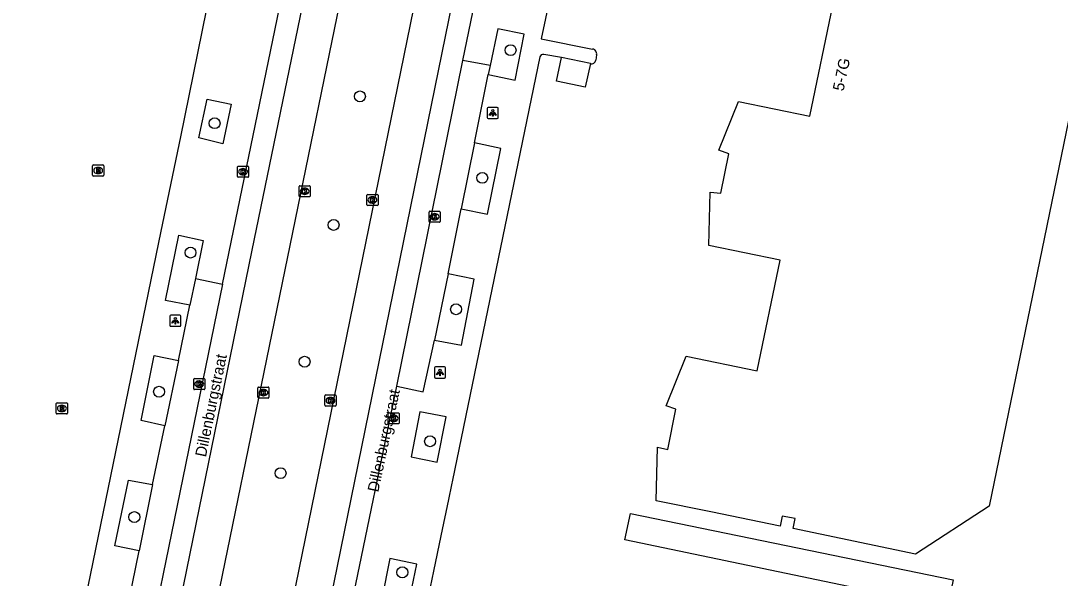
# Model space of a CAD drawing. Extents: x 157692 to 159670, y 381454 to 383289.
# Drawn here: x 158593.2 to 158686.5, y 382571.1 to 382621.2 of the extents above; entities that cross this region are included whole.
import ezdxf

# ---------------------------------------------------------------- set-up
doc = ezdxf.new("R2010")
doc.units = 0
for name, color, linetype in [('IMGEO_Boom', 7, 'Continuous'), ('IMGEO_Kolk', 7, 'Continuous'), ('IMGEO_Lage_trafo', 7, 'Continuous'), ('IMGEO_Lichtpunt', 7, 'Continuous'), ('IMGEO_Openbare_ruimte_label', 7, 'Continuous'), ('IMGEO_Pand', 7, 'Continuous'), ('IMGEO_Pand_nummerreeks', 7, 'Continuous'), ('IMGEO_Parkeervlak_open', 7, 'Continuous'), ('IMGEO_Rijbaan_lokaal_gesloten', 7, 'Continuous'), ('IMGEO_Rioolput', 7, 'Continuous'), ('IMGEO_Voetpad_open', 7, 'Continuous')]:
    doc.layers.add(name, color=color, linetype=linetype)

msp = doc.modelspace()

# ---------------------------------------------------------------- linework, layer by layer
at = {"layer": 'IMGEO_Boom'}
for centre in [(158637.178, 382618.539), (158623.641, 382614.386), (158610.585, 382611.98), (158634.634, 382607.072), (158621.279, 382602.845), (158608.426, 382600.358), (158632.279, 382595.272), (158618.674, 382590.561), (158605.594, 382587.866), (158629.938, 382583.414), (158616.515, 382580.553), (158603.377, 382576.608), (158627.451, 382571.647)]:
    msp.add_circle(centre, 0.489, dxfattribs=at)
at = {"layer": 'IMGEO_Kolk'}
for p, q in [((158612.638, 382607.199), (158612.638, 382608.051)), ((158612.713, 382608.125), (158613.565, 382608.125)), ((158613.126, 382607.905), (158613.151, 382607.905)), ((158613.639, 382608.051), (158613.639, 382607.199)), ((158613.565, 382607.125), (158612.713, 382607.125)), ((158613.149, 382607.345), (158613.124, 382607.345)), ((158618.176, 382605.442), (158618.176, 382606.294)), ((158618.251, 382606.368), (158619.103, 382606.368)), ((158618.664, 382606.148), (158618.689, 382606.148)), ((158619.177, 382606.294), (158619.177, 382605.442)), ((158619.103, 382605.368), (158618.251, 382605.368)), ((158618.687, 382605.588), (158618.662, 382605.588)), ((158624.264, 382604.659), (158624.264, 382605.511)), ((158624.339, 382605.585), (158625.191, 382605.585)), ((158624.752, 382605.365), (158624.777, 382605.365)), ((158625.265, 382605.511), (158625.265, 382604.659)), ((158625.191, 382604.585), (158624.339, 382604.585)), ((158624.775, 382604.805), (158624.75, 382604.805)), ((158629.849, 382603.154), (158629.849, 382604.006)), ((158629.924, 382604.08), (158630.776, 382604.08)), ((158630.85, 382604.006), (158630.85, 382603.154)), ((158630.776, 382603.08), (158629.924, 382603.08)), ((158630.36, 382603.3), (158630.335, 382603.3)), ((158630.337, 382603.86), (158630.362, 382603.86)), ((158608.783, 382589.057), (158609.635, 382589.057)), ((158608.708, 382588.131), (158608.708, 382588.983)), ((158609.219, 382588.277), (158609.194, 382588.277)), ((158609.196, 382588.837), (158609.221, 382588.837)), ((158609.709, 382588.983), (158609.709, 382588.131)), ((158614.465, 382587.364), (158614.465, 382588.216)), ((158614.54, 382588.29), (158615.392, 382588.29)), ((158615.466, 382588.216), (158615.466, 382587.364)), ((158609.635, 382588.057), (158608.783, 382588.057)), ((158615.392, 382587.29), (158614.54, 382587.29)), ((158614.976, 382587.51), (158614.951, 382587.51)), ((158614.953, 382588.07), (158614.978, 382588.07)), ((158620.497, 382586.647), (158620.497, 382587.499)), ((158620.572, 382587.573), (158621.424, 382587.573)), ((158620.985, 382587.353), (158621.01, 382587.353)), ((158621.498, 382587.499), (158621.498, 382586.647)), ((158621.424, 382586.573), (158620.572, 382586.573)), ((158621.008, 382586.793), (158620.983, 382586.793)), ((158626.171, 382585.051), (158626.171, 382585.903)), ((158626.246, 382585.977), (158627.098, 382585.977)), ((158626.659, 382585.757), (158626.684, 382585.757)), ((158627.172, 382585.903), (158627.172, 382585.051)), ((158627.098, 382584.977), (158626.246, 382584.977)), ((158626.682, 382585.197), (158626.657, 382585.197))]:
    msp.add_line(p, q, dxfattribs=at)
for points in [[(158612.638, 382607.199), (158612.638, 382608.051)], [(158612.713, 382608.125), (158613.565, 382608.125)], [(158612.959, 382607.825), (158613.082, 382607.825), (158613.082, 382607.674), (158613.212, 382607.825), (158613.376, 382607.825), (158613.23, 382607.674), (158613.383, 382607.425), (158613.231, 382607.425), (158613.146, 382607.589), (158613.082, 382607.522), (158613.082, 382607.425), (158612.959, 382607.425), (158612.959, 382607.825)], [(158613.639, 382608.051), (158613.639, 382607.199)], [(158613.565, 382607.125), (158612.713, 382607.125)], [(158618.176, 382605.442), (158618.176, 382606.294)], [(158618.251, 382606.368), (158619.103, 382606.368)], [(158618.497, 382606.068), (158618.62, 382606.068), (158618.62, 382605.917), (158618.75, 382606.068), (158618.914, 382606.068), (158618.768, 382605.917), (158618.921, 382605.668), (158618.769, 382605.668), (158618.684, 382605.832), (158618.62, 382605.765), (158618.62, 382605.668), (158618.497, 382605.668), (158618.497, 382606.068)], [(158619.177, 382606.294), (158619.177, 382605.442)], [(158619.103, 382605.368), (158618.251, 382605.368)], [(158624.264, 382604.659), (158624.264, 382605.511)], [(158624.339, 382605.585), (158625.191, 382605.585)], [(158624.585, 382605.285), (158624.708, 382605.285), (158624.708, 382605.134), (158624.838, 382605.285), (158625.002, 382605.285), (158624.856, 382605.134), (158625.009, 382604.885), (158624.857, 382604.885), (158624.772, 382605.049), (158624.708, 382604.982), (158624.708, 382604.885), (158624.585, 382604.885), (158624.585, 382605.285)], [(158625.265, 382605.511), (158625.265, 382604.659)], [(158625.191, 382604.585), (158624.339, 382604.585)], [(158629.849, 382603.154), (158629.849, 382604.006)], [(158629.924, 382604.08), (158630.776, 382604.08)], [(158630.85, 382604.006), (158630.85, 382603.154)], [(158630.776, 382603.08), (158629.924, 382603.08)], [(158630.17, 382603.78), (158630.293, 382603.78), (158630.293, 382603.629), (158630.423, 382603.78), (158630.587, 382603.78), (158630.441, 382603.629), (158630.594, 382603.38), (158630.442, 382603.38), (158630.357, 382603.544), (158630.293, 382603.477), (158630.293, 382603.38), (158630.17, 382603.38), (158630.17, 382603.78)], [(158608.783, 382589.057), (158609.635, 382589.057)], [(158608.708, 382588.131), (158608.708, 382588.983)], [(158609.029, 382588.757), (158609.152, 382588.757), (158609.152, 382588.606), (158609.282, 382588.757), (158609.446, 382588.757), (158609.3, 382588.606), (158609.453, 382588.357), (158609.301, 382588.357), (158609.216, 382588.521), (158609.152, 382588.454), (158609.152, 382588.357), (158609.029, 382588.357), (158609.029, 382588.757)], [(158609.709, 382588.983), (158609.709, 382588.131)], [(158614.465, 382587.364), (158614.465, 382588.216)], [(158614.54, 382588.29), (158615.392, 382588.29)], [(158615.466, 382588.216), (158615.466, 382587.364)], [(158609.635, 382588.057), (158608.783, 382588.057)], [(158615.392, 382587.29), (158614.54, 382587.29)], [(158614.786, 382587.99), (158614.909, 382587.99), (158614.909, 382587.839), (158615.039, 382587.99), (158615.203, 382587.99), (158615.057, 382587.839), (158615.21, 382587.59), (158615.058, 382587.59), (158614.973, 382587.754), (158614.909, 382587.687), (158614.909, 382587.59), (158614.786, 382587.59), (158614.786, 382587.99)], [(158620.497, 382586.647), (158620.497, 382587.499)], [(158620.572, 382587.573), (158621.424, 382587.573)], [(158620.818, 382587.273), (158620.941, 382587.273), (158620.941, 382587.122), (158621.071, 382587.273), (158621.235, 382587.273), (158621.089, 382587.122), (158621.242, 382586.873), (158621.09, 382586.873), (158621.005, 382587.037), (158620.941, 382586.97), (158620.941, 382586.873), (158620.818, 382586.873), (158620.818, 382587.273)], [(158621.498, 382587.499), (158621.498, 382586.647)], [(158621.424, 382586.573), (158620.572, 382586.573)], [(158626.171, 382585.051), (158626.171, 382585.903)], [(158626.246, 382585.977), (158627.098, 382585.977)], [(158626.492, 382585.677), (158626.615, 382585.677), (158626.615, 382585.526), (158626.745, 382585.677), (158626.909, 382585.677), (158626.763, 382585.526), (158626.916, 382585.277), (158626.764, 382585.277), (158626.679, 382585.441), (158626.615, 382585.374), (158626.615, 382585.277), (158626.492, 382585.277), (158626.492, 382585.677)], [(158627.172, 382585.903), (158627.172, 382585.051)], [(158627.098, 382584.977), (158626.246, 382584.977)]]:
    msp.add_lwpolyline(points, dxfattribs=at)
for centre, start, end in [((158612.715, 382608.049), 91.55205, 178.44795), ((158612.715, 382608.049), 91.55205, 178.44795), ((158613.563, 382608.049), 1.55205, 88.44795), ((158613.563, 382608.049), 1.55205, 88.44795), ((158612.715, 382607.201), 181.55205, 268.44795), ((158612.715, 382607.201), 181.55205, 268.44795), ((158613.563, 382607.201), 271.55205, 358.44795), ((158613.563, 382607.201), 271.55205, 358.44795), ((158618.253, 382606.292), 91.55205, 178.44795), ((158618.253, 382606.292), 91.55205, 178.44795), ((158619.101, 382606.292), 1.55205, 88.44795), ((158619.101, 382606.292), 1.55205, 88.44795), ((158618.253, 382605.444), 181.55205, 268.44795), ((158618.253, 382605.444), 181.55205, 268.44795), ((158619.101, 382605.444), 271.55205, 358.44795), ((158619.101, 382605.444), 271.55205, 358.44795), ((158624.341, 382605.509), 91.55205, 178.44795), ((158624.341, 382605.509), 91.55205, 178.44795), ((158625.189, 382605.509), 1.55205, 88.44795), ((158625.189, 382605.509), 1.55205, 88.44795), ((158624.341, 382604.661), 181.55205, 268.44795), ((158624.341, 382604.661), 181.55205, 268.44795), ((158625.189, 382604.661), 271.55205, 358.44795), ((158625.189, 382604.661), 271.55205, 358.44795), ((158629.926, 382604.004), 91.55205, 178.44795), ((158629.926, 382604.004), 91.55205, 178.44795), ((158630.774, 382604.004), 1.55205, 88.44795), ((158630.774, 382604.004), 1.55205, 88.44795), ((158629.926, 382603.156), 181.55205, 268.44795), ((158629.926, 382603.156), 181.55205, 268.44795), ((158630.774, 382603.156), 271.55205, 358.44795), ((158630.774, 382603.156), 271.55205, 358.44795), ((158608.785, 382588.981), 91.55205, 178.44795), ((158608.785, 382588.981), 91.55205, 178.44795), ((158609.633, 382588.981), 1.55205, 88.44795), ((158609.633, 382588.981), 1.55205, 88.44795), ((158608.785, 382588.133), 181.55205, 268.44795), ((158608.785, 382588.133), 181.55205, 268.44795), ((158609.633, 382588.133), 271.55205, 358.44795), ((158609.633, 382588.133), 271.55205, 358.44795), ((158614.542, 382588.214), 91.55205, 178.44795), ((158614.542, 382588.214), 91.55205, 178.44795), ((158615.39, 382588.214), 1.55205, 88.44795), ((158615.39, 382588.214), 1.55205, 88.44795), ((158614.542, 382587.366), 181.55205, 268.44795), ((158614.542, 382587.366), 181.55205, 268.44795), ((158615.39, 382587.366), 271.55205, 358.44795), ((158615.39, 382587.366), 271.55205, 358.44795), ((158620.574, 382587.497), 91.55205, 178.44795), ((158620.574, 382587.497), 91.55205, 178.44795), ((158621.422, 382587.497), 1.55205, 88.44795), ((158621.422, 382587.497), 1.55205, 88.44795), ((158620.574, 382586.649), 181.55205, 268.44795), ((158620.574, 382586.649), 181.55205, 268.44795), ((158621.422, 382586.649), 271.55205, 358.44795), ((158621.422, 382586.649), 271.55205, 358.44795), ((158626.248, 382585.901), 91.55205, 178.44795), ((158626.248, 382585.901), 91.55205, 178.44795), ((158627.096, 382585.901), 1.55205, 88.44795), ((158627.096, 382585.901), 1.55205, 88.44795), ((158626.248, 382585.053), 181.55205, 268.44795), ((158626.248, 382585.053), 181.55205, 268.44795), ((158627.096, 382585.053), 271.55205, 358.44795), ((158627.096, 382585.053), 271.55205, 358.44795)]:
    msp.add_arc(centre, 0.0765, start, end, dxfattribs=at)
for centre, major_axis, ratio, start_param, end_param in [((158613.125, 382607.625), (-0.387, 0.002), 0.722429, 4.712389, 7.853982), ((158613.15, 382607.625), (-0.39, 0.002), 0.717154, 1.570796, 4.712389), ((158618.663, 382605.868), (-0.387, 0.002), 0.722429, 4.712389, 7.853982), ((158618.688, 382605.868), (-0.39, 0.002), 0.717154, 1.570796, 4.712389), ((158624.751, 382605.085), (-0.387, 0.002), 0.722429, 4.712389, 7.853982), ((158624.776, 382605.085), (-0.39, 0.002), 0.717154, 1.570796, 4.712389), ((158630.336, 382603.58), (-0.387, 0.002), 0.722429, 4.712389, 7.853982), ((158630.361, 382603.58), (-0.39, 0.002), 0.717154, 1.570796, 4.712389), ((158609.195, 382588.557), (-0.387, 0.002), 0.722429, 4.712389, 7.853982), ((158609.22, 382588.557), (-0.39, 0.002), 0.717154, 1.570796, 4.712389), ((158614.952, 382587.79), (-0.387, 0.002), 0.722429, 4.712389, 7.853982), ((158614.977, 382587.79), (-0.39, 0.002), 0.717154, 1.570796, 4.712389), ((158620.984, 382587.073), (-0.387, 0.002), 0.722429, 4.712389, 7.853982), ((158621.009, 382587.073), (-0.39, 0.002), 0.717154, 1.570796, 4.712389), ((158626.658, 382585.477), (-0.387, 0.002), 0.722429, 4.712389, 7.853982), ((158626.683, 382585.477), (-0.39, 0.002), 0.717154, 1.570796, 4.712389)]:
    msp.add_ellipse(centre, major_axis=major_axis, ratio=ratio, start_param=start_param, end_param=end_param, dxfattribs=at)
at = {"layer": 'IMGEO_Lage_trafo'}
for points in [[(158644.337, 382617.337), (158643.878, 382615.203), (158641.31, 382615.743), (158641.758, 382617.894)], [(158644.337, 382617.337), (158641.758, 382617.894)]]:
    msp.add_lwpolyline(points, dxfattribs=at)
at = {"layer": 'IMGEO_Lichtpunt'}
for p, q in [((158635.076, 382613.309), (158635.076, 382612.502)), ((158635.076, 382613.309), (158635.076, 382612.502)), ((158635.978, 382613.404), (158635.17, 382613.404)), ((158635.978, 382613.404), (158635.17, 382613.404)), ((158636.072, 382612.502), (158636.072, 382613.309)), ((158636.072, 382612.502), (158636.072, 382613.309)), ((158635.17, 382612.408), (158635.978, 382612.408)), ((158635.17, 382612.408), (158635.978, 382612.408)), ((158606.561, 382594.642), (158606.561, 382593.835)), ((158606.561, 382594.642), (158606.561, 382593.835)), ((158607.463, 382594.737), (158606.655, 382594.737)), ((158607.463, 382594.737), (158606.655, 382594.737)), ((158607.557, 382593.835), (158607.557, 382594.642)), ((158607.557, 382593.835), (158607.557, 382594.642)), ((158606.655, 382593.741), (158607.463, 382593.741)), ((158606.655, 382593.741), (158607.463, 382593.741)), ((158630.339, 382589.999), (158630.339, 382589.192)), ((158630.339, 382589.999), (158630.339, 382589.192)), ((158631.241, 382590.094), (158630.433, 382590.094)), ((158631.241, 382590.094), (158630.433, 382590.094)), ((158631.335, 382589.192), (158631.335, 382589.999)), ((158631.335, 382589.192), (158631.335, 382589.999)), ((158630.433, 382589.098), (158631.241, 382589.098)), ((158630.433, 382589.098), (158631.241, 382589.098))]:
    msp.add_line(p, q, dxfattribs=at)
for points in [[(158635.45, 382612.973), (158635.489, 382612.945), (158635.301, 382612.683), (158635.263, 382612.71), (158635.45, 382612.973)], [(158635.552, 382612.925), (158635.599, 382612.925), (158635.599, 382612.603), (158635.552, 382612.603), (158635.552, 382612.925)], [(158635.662, 382612.945), (158635.7, 382612.972), (158635.887, 382612.71), (158635.848, 382612.682), (158635.662, 382612.945)], [(158606.935, 382594.306), (158606.974, 382594.278), (158606.786, 382594.016), (158606.748, 382594.043), (158606.935, 382594.306)], [(158607.037, 382594.258), (158607.084, 382594.258), (158607.084, 382593.936), (158607.037, 382593.936), (158607.037, 382594.258)], [(158607.147, 382594.278), (158607.185, 382594.305), (158607.372, 382594.043), (158607.333, 382594.015), (158607.147, 382594.278)], [(158630.713, 382589.663), (158630.752, 382589.635), (158630.564, 382589.373), (158630.526, 382589.4), (158630.713, 382589.663)], [(158630.815, 382589.615), (158630.862, 382589.615), (158630.862, 382589.293), (158630.815, 382589.293), (158630.815, 382589.615)], [(158630.925, 382589.635), (158630.963, 382589.662), (158631.15, 382589.4), (158631.111, 382589.372), (158630.925, 382589.635)]]:
    msp.add_lwpolyline(points, dxfattribs=at)
for centre in [(158635.575, 382613.107), (158607.06, 382594.44), (158630.838, 382589.797)]:
    msp.add_circle(centre, 0.0994, dxfattribs=at)
for centre, start, end in [((158635.17, 382613.309), 90, 180), ((158635.17, 382613.309), 90, 180), ((158635.978, 382613.309), 0, 90), ((158635.978, 382613.309), 0, 90), ((158635.17, 382612.502), 180, 270), ((158635.17, 382612.502), 180, 270), ((158635.978, 382612.502), 270, 0), ((158635.978, 382612.502), 270, 360), ((158606.655, 382594.642), 90, 180), ((158606.655, 382594.642), 90, 180), ((158607.463, 382594.642), 0, 90), ((158607.463, 382594.642), 0, 90), ((158606.655, 382593.835), 180, 270), ((158606.655, 382593.835), 180, 270), ((158607.463, 382593.835), 270, 0), ((158607.463, 382593.835), 270, 360), ((158630.433, 382589.999), 90, 180), ((158630.433, 382589.999), 90, 180), ((158631.241, 382589.999), 0, 90), ((158631.241, 382589.999), 0, 90), ((158630.433, 382589.192), 180, 270), ((158630.433, 382589.192), 180, 270), ((158631.241, 382589.192), 270, 0), ((158631.241, 382589.192), 270, 360)]:
    msp.add_arc(centre, 0.0946, start, end, dxfattribs=at)
at = {"layer": 'IMGEO_Pand'}
msp.add_lwpolyline([(158694.847, 382648.928), (158680.152, 382577.583), (158673.559, 382573.279), (158662.551, 382575.574), (158662.737, 382576.467), (158661.579, 382576.698), (158661.401, 382575.803), (158655.157, 382577.075), (158650.257, 382578.073), (158650.364, 382582.879), (158651.291, 382582.677), (158652.01, 382586.302), (158651.138, 382586.604), (158652.951, 382591.051), (158659.336, 382589.733), (158661.377, 382599.679), (158654.988, 382600.989), (158655.098, 382605.783), (158656.071, 382605.694), (158656.781, 382609.22), (158655.877, 382609.565), (158657.658, 382613.938), (158664.064, 382612.603), (158666.125, 382622.559)], dxfattribs=at)
at = {"layer": 'IMGEO_Parkeervlak_open'}
for points in [[(158635.329, 382617.158), (158635.164, 382616.361)], [(158633.925, 382610.219), (158632.731, 382604.279)], [(158631.577, 382598.445), (158630.352, 382592.502)], [(158608.858, 382598.045), (158608.353, 382595.628)], [(158607.348, 382590.674), (158606.115, 382584.8)], [(158605.01, 382579.531), (158603.802, 382573.579)], [(158647.44, 382574.561), (158647.953, 382576.938), (158676.93, 382570.961), (158676.42, 382568.53), (158647.44, 382574.561)]]:
    msp.add_lwpolyline(points, dxfattribs=at)
at = {"layer": 'IMGEO_Rijbaan_lokaal_gesloten'}
for points in [[(158626.897, 382663.441), (158613.919, 382600.583), (158592.124, 382493.966), (158591.78, 382492.336)], [(158576.268, 382351.075), (158583.576, 382387.108), (158599.733, 382466.035), (158609.586, 382513.419), (158620.99, 382569.129), (158634.128, 382633.601), (158640.026, 382662.22)], [(158595.433, 382493.916), (158602.857, 382530.249), (158630.043, 382662.711)], [(158636.448, 382661.463), (158608.734, 382525.736), (158606.442, 382514.546), (158601.938, 382492.559)], [(158632.895, 382617.619), (158636.112, 382633.262)], [(158611.308, 382597.54), (158616.8, 382624.243)], [(158626.944, 382588.365), (158632.895, 382617.619)], [(158611.308, 382597.54), (158600.355, 382544.184), (158590.957, 382498.196)], [(158622.926, 382568.835), (158626.944, 382588.365)]]:
    msp.add_lwpolyline(points, dxfattribs=at)
at = {"layer": 'IMGEO_Rioolput'}
for p, q in [((158599.628, 382607.305), (158599.628, 382608.157)), ((158599.703, 382608.231), (158600.555, 382608.231)), ((158600.116, 382608.011), (158600.141, 382608.011)), ((158600.629, 382608.157), (158600.629, 382607.305)), ((158600.555, 382607.231), (158599.703, 382607.231)), ((158600.139, 382607.451), (158600.114, 382607.451)), ((158596.367, 382585.945), (158596.367, 382586.797)), ((158596.442, 382586.871), (158597.294, 382586.871)), ((158596.855, 382586.651), (158596.88, 382586.651)), ((158597.368, 382586.797), (158597.368, 382585.945)), ((158597.294, 382585.871), (158596.442, 382585.871)), ((158596.878, 382586.091), (158596.853, 382586.091))]:
    msp.add_line(p, q, dxfattribs=at)
for points in [[(158599.628, 382607.305), (158599.628, 382608.157)], [(158599.703, 382608.231), (158600.555, 382608.231)], [(158600.217, 382607.929), (158599.965, 382607.931), (158599.965, 382607.531)], [(158599.965, 382607.531), (158600.089, 382607.531), (158600.089, 382607.693), (158600.1, 382607.693)], [(158600.143, 382607.85), (158600.089, 382607.85), (158600.089, 382607.769)], [(158600.089, 382607.769), (158600.141, 382607.769)], [(158600.629, 382608.157), (158600.629, 382607.305)], [(158600.555, 382607.231), (158599.703, 382607.231)], [(158600.147, 382607.664), (158600.218, 382607.531), (158600.358, 382607.531), (158600.293, 382607.657)], [(158596.367, 382585.945), (158596.367, 382586.797)], [(158596.442, 382586.871), (158597.294, 382586.871)], [(158596.956, 382586.569), (158596.704, 382586.571), (158596.704, 382586.171)], [(158596.704, 382586.171), (158596.828, 382586.171), (158596.828, 382586.333), (158596.839, 382586.333)], [(158596.882, 382586.49), (158596.828, 382586.49), (158596.828, 382586.409)], [(158596.828, 382586.409), (158596.88, 382586.409)], [(158596.886, 382586.304), (158596.957, 382586.171), (158597.097, 382586.171), (158597.032, 382586.297)], [(158597.368, 382586.797), (158597.368, 382585.945)], [(158597.294, 382585.871), (158596.442, 382585.871)]]:
    msp.add_lwpolyline(points, dxfattribs=at)
for centre, radius, start, end in [((158599.705, 382608.155), 0.0765, 91.55205, 178.44795), ((158599.705, 382608.155), 0.0765, 91.55205, 178.44795), ((158600.099, 382607.64), 0.0533, 26.02933, 88.69889), ((158600.125, 382607.958), 0.19, 274.7715, 282.96867), ((158600.149, 382607.754), 0.0964, 77.00612, 93.18647), ((158600.163, 382607.811), 0.0378, 276.66336, 79.67722), ((158600.216, 382607.819), 0.109, 350.36119, 89.41601), ((158600.214, 382607.819), 0.112, 277.58423, 350.98172), ((158600.198, 382607.604), 0.108, 29.51342, 73.79051), ((158600.553, 382608.155), 0.0765, 1.55205, 88.44795), ((158600.553, 382608.155), 0.0765, 1.55205, 88.44795), ((158599.705, 382607.307), 0.0765, 181.55205, 268.44795), ((158599.705, 382607.307), 0.0765, 181.55205, 268.44795), ((158600.553, 382607.307), 0.0765, 271.55205, 358.44795), ((158600.553, 382607.307), 0.0765, 271.55205, 358.44795), ((158596.444, 382586.795), 0.0765, 91.55205, 178.44795), ((158596.444, 382586.795), 0.0765, 91.55205, 178.44795), ((158596.838, 382586.28), 0.0533, 26.02933, 88.69889), ((158596.864, 382586.598), 0.19, 274.7715, 282.96867), ((158596.888, 382586.394), 0.0964, 77.00612, 93.18647), ((158596.902, 382586.451), 0.0378, 276.66336, 79.67722), ((158596.955, 382586.459), 0.109, 350.36119, 89.41601), ((158596.953, 382586.459), 0.112, 277.58423, 350.98172), ((158596.937, 382586.244), 0.108, 29.51342, 73.79051), ((158597.292, 382586.795), 0.0765, 1.55205, 88.44795), ((158597.292, 382586.795), 0.0765, 1.55205, 88.44795), ((158596.444, 382585.947), 0.0765, 181.55205, 268.44795), ((158596.444, 382585.947), 0.0765, 181.55205, 268.44795), ((158597.292, 382585.947), 0.0765, 271.55205, 358.44795), ((158597.292, 382585.947), 0.0765, 271.55205, 358.44795)]:
    msp.add_arc(centre, radius, start, end, dxfattribs=at)
for centre, major_axis, ratio, start_param, end_param in [((158600.115, 382607.731), (-0.387, 0.002), 0.722429, 4.712389, 7.853982), ((158600.14, 382607.731), (-0.39, 0.002), 0.717154, 1.570796, 4.712389), ((158596.854, 382586.371), (-0.387, 0.002), 0.722429, 4.712389, 7.853982), ((158596.879, 382586.371), (-0.39, 0.002), 0.717154, 1.570796, 4.712389)]:
    msp.add_ellipse(centre, major_axis=major_axis, ratio=ratio, start_param=start_param, end_param=end_param, dxfattribs=at)
at = {"layer": 'IMGEO_Voetpad_open'}
for points in [[(158573.771, 382488.744), (158582.974, 382491.52), (158584.424, 382498.452), (158584.741, 382500), (158605.785, 382602.291), (158607.565, 382610.759), (158618.747, 382665.89), (158619.614, 382669.95), (158616.516, 382675.097)], [(158645.782, 382624.546), (158641.171, 382625.5), (158639.933, 382619.573), (158644.532, 382618.641)], [(158635.164, 382616.361), (158637.59, 382615.854), (158638.399, 382619.984), (158636.041, 382620.45), (158635.329, 382617.158)], [(158641.758, 382617.894), (158640.154, 382618.158)], [(158644.9, 382618.114), (158644.817, 382617.65)], [(158639.814, 382617.927), (158631.962, 382579.925), (158631.878, 382579.52), (158631.601, 382578.183), (158630.899, 382574.931), (158630.242, 382571.758), (158629.944, 382570.322)], [(158635.329, 382617.158), (158632.895, 382617.619)], [(158633.925, 382610.219), (158635.164, 382616.361)], [(158609.185, 382610.681), (158609.918, 382614.149), (158612.068, 382613.689), (158611.326, 382610.137), (158609.185, 382610.681)], [(158632.731, 382604.279), (158635.114, 382603.807), (158636.292, 382609.71), (158633.925, 382610.219)], [(158631.577, 382598.445), (158632.731, 382604.279)], [(158608.353, 382595.628), (158606.177, 382596.069), (158607.384, 382601.936), (158609.57, 382601.449), (158608.858, 382598.045)], [(158630.352, 382592.502), (158632.753, 382592.059), (158633.909, 382597.979), (158631.577, 382598.445)], [(158608.858, 382598.045), (158611.308, 382597.54)], [(158607.348, 382590.674), (158608.353, 382595.628)], [(158626.944, 382588.365), (158629.324, 382587.869), (158630.352, 382592.502)], [(158606.115, 382584.8), (158603.98, 382585.274), (158605.17, 382591.135), (158607.348, 382590.674)], [(158629.028, 382586.072), (158628.229, 382582.014), (158630.589, 382581.547), (158631.394, 382585.607), (158629.028, 382586.072)], [(158605.01, 382579.531), (158606.115, 382584.8)], [(158603.802, 382573.579), (158601.639, 382574.04), (158602.851, 382579.912), (158605.01, 382579.531)], [(158602.636, 382567.855), (158603.802, 382573.579)], [(158626.338, 382572.889), (158625.612, 382569.265), (158628.001, 382568.784), (158628.742, 382572.393), (158626.338, 382572.889)]]:
    msp.add_lwpolyline(points, dxfattribs=at)
for centre, radius, start, end in [((158640.085, 382617.894), 0.273, 75.34747, 173.03783), ((158644.475, 382618.21), 0.435, 347.32025, 82.53235), ((158644.45, 382617.689), 0.37, 252.26508, 353.95032)]:
    msp.add_arc(centre, radius, start, end, dxfattribs=at)

# ---------------------------------------------------------------- texts
at = {"layer": 'IMGEO_Openbare_ruimte_label'}
for rotation, p in [(78.3416, (158609.803, 382581.947)), (77.99329, (158625.287, 382578.795))]:
    msp.add_text('Dillenburgstraat', height=1, rotation=rotation, dxfattribs=at).set_placement(p)
at = {"layer": 'IMGEO_Pand_nummerreeks'}
msp.add_text('5-7G', height=1, rotation=78.30614, dxfattribs=at).set_placement((158667.074, 382614.812))

doc.saveas('drawing.dxf')
